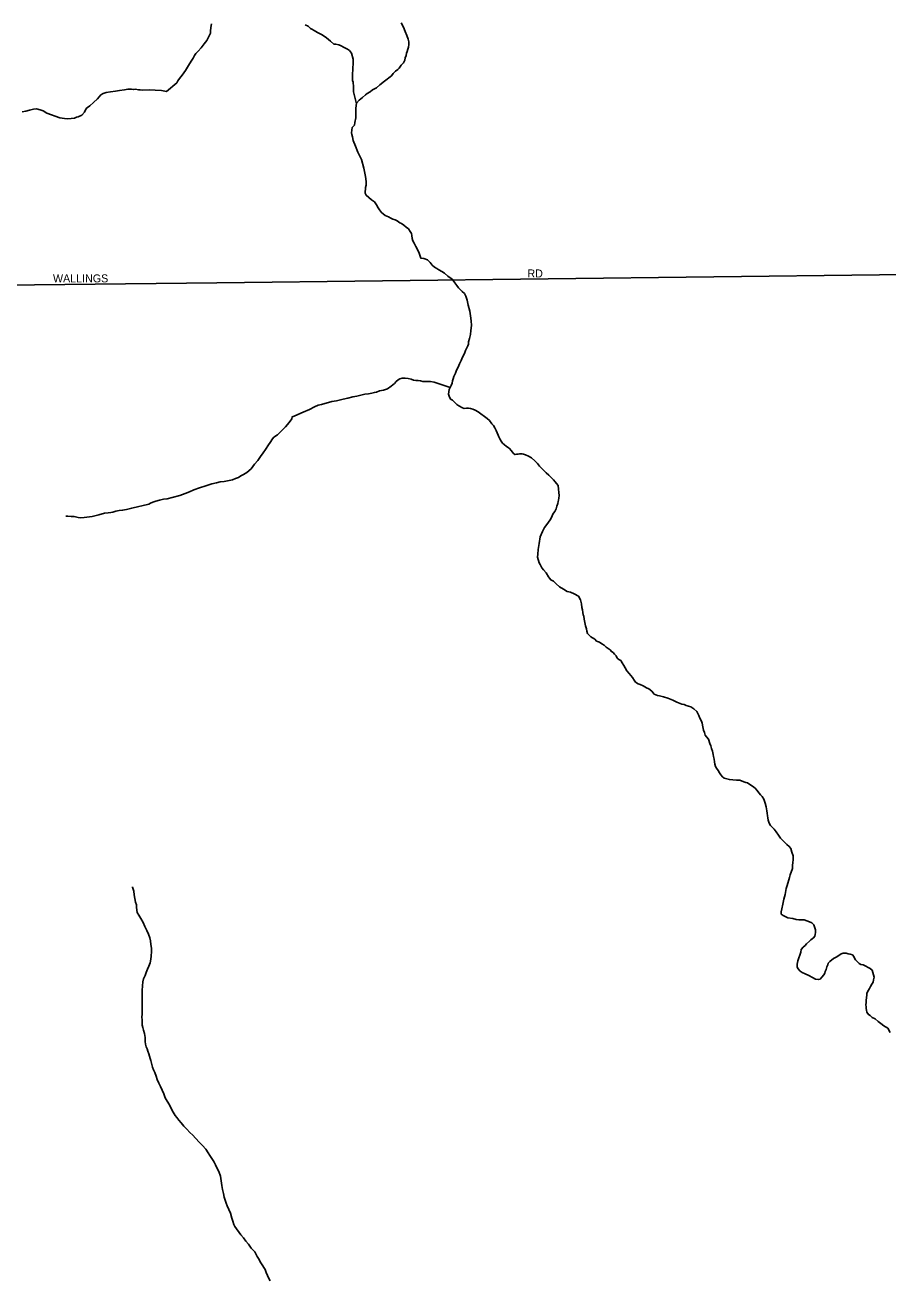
# Model space of a CAD drawing. Extents: x 2010165 to 2382125, y 1060529 to 1407316.
# Drawn here: x 2195389 to 2200783, y 1213335 to 1221171 of the extents above; entities that cross this region are included whole.
import ezdxf

# ---------------------------------------------------------------- set-up
doc = ezdxf.new("R2010")
doc.units = 0
for name, color, linetype in [('GM_X_City_Street', 7, 'Continuous'), ('GM_X_City_Street_Text', 7, 'Continuous'), ('GM_X_Minor_River', 7, 'Continuous')]:
    doc.layers.add(name, color=color, linetype=linetype)

msp = doc.modelspace()

# ---------------------------------------------------------------- linework, layer by layer
at = {"layer": 'GM_X_City_Street'}
msp.add_lwpolyline([(2192510.8, 1219757), (2192576.8, 1219745.7), (2193527, 1219550.4), (2193671.5, 1219523.6), (2193814.9, 1219522.4), (2194283, 1219529.6), (2194875.1, 1219541.3), (2196587.7, 1219561), (2201766.1, 1219622.1), (2201818.9, 1219622.6)], dxfattribs=at)
at = {"layer": 'GM_X_Minor_River'}
for points in [[(2196553.9, 1221178), (2196550.5, 1221155.8), (2196549.1, 1221133.7), (2196547.5, 1221119.6), (2196541.8, 1221107.4), (2196536.1, 1221095.2), (2196524.6, 1221074.8), (2196509.1, 1221054.3), (2196489.7, 1221029.7), (2196470.3, 1221007.1), (2196456.6, 1220992.7), (2196449, 1220980.4), (2196439.4, 1220964.1), (2196427.8, 1220945.8), (2196410.5, 1220919.2), (2196391.3, 1220886.6), (2196372, 1220857.9), (2196354.6, 1220837.4), (2196344.9, 1220823.1), (2196337.2, 1220810.8), (2196272.5, 1220756.9), (2196242.3, 1220762.2), (2196202.1, 1220765.1), (2196164, 1220766.1), (2196125.9, 1220765.1), (2196107.8, 1220766.7), (2196097.8, 1220766.4), (2196079.6, 1220769.9), (2196067.7, 1220767.6), (2196053.5, 1220771.3), (2196031.5, 1220770.7), (2196009.6, 1220766.1), (2195979.6, 1220761.3), (2195953.6, 1220758.6), (2195923.7, 1220753.8), (2195895.7, 1220749.1), (2195877.9, 1220742.6), (2195862, 1220734.1), (2195842.7, 1220709.5)], [(2197460.7, 1220678.2), (2197441.7, 1220753.5), (2197442.8, 1220785.7), (2197440, 1220813.7), (2197435.8, 1220823.7), (2197434.8, 1220857.8), (2197437.7, 1220900), (2197440.9, 1220932.2), (2197440.2, 1220958.3), (2197429.1, 1220996.2), (2197416.6, 1221011.9), (2197404.4, 1221019.6), (2197392.2, 1221027.3), (2197380, 1221033), (2197365.7, 1221040.7), (2197349.5, 1221048.3), (2197331.3, 1221051.8), (2197319.3, 1221051.5), (2197298.7, 1221071.1), (2197274.2, 1221090.5), (2197245.6, 1221109.8), (2197217.1, 1221125.1), (2197196.7, 1221136.6), (2197182.4, 1221146.3), (2197172.3, 1221150.1), (2197157.9, 1221163.7), (2197139.6, 1221173.3)], [(2197822.1, 1219807.8), (2197813.6, 1219823.6), (2197809.3, 1219837.5), (2197806.8, 1219855.5), (2197804.4, 1219869.5), (2197796, 1219881.3), (2197785.6, 1219897.1), (2197771.2, 1219908.8), (2197756.9, 1219920.5), (2197742.6, 1219930.1), (2197732.4, 1219935.9), (2197714, 1219947.5), (2197701.9, 1219953.2), (2197687.7, 1219958.8), (2197675.5, 1219964.5), (2197661.2, 1219972.2), (2197640.9, 1219981.7), (2197626.6, 1219991.4), (2197616.4, 1219999.1), (2197603.9, 1220016.9), (2197595.6, 1220028.7), (2197585, 1220048.5), (2197572.5, 1220066.2), (2197554.1, 1220079.8), (2197521.2, 1220107.1), (2197514.9, 1220120.9), (2197517.9, 1220155.2), (2197521.5, 1220171.3), (2197520.9, 1220193.4), (2197516.1, 1220225.4), (2197506.6, 1220277.3), (2197491.1, 1220331.2), (2197469.9, 1220376.8), (2197454.8, 1220414.5), (2197439.8, 1220450.3), (2197435.2, 1220472.3), (2197430.8, 1220488.2), (2197428.5, 1220498.2), (2197433.6, 1220530.4), (2197447.3, 1220544.9), (2197450.8, 1220563), (2197456.1, 1220591.3), (2197457.2, 1220621.4), (2197456.8, 1220639.5), (2197456.4, 1220651.5), (2197461.6, 1220683.8), (2197477.1, 1220702.3), (2197486.9, 1220710.6), (2197498.7, 1220718.9), (2197516.3, 1220735.4), (2197528.1, 1220743.8), (2197545.9, 1220754.3), (2197561.6, 1220766.7), (2197585.3, 1220779.4), (2197606.9, 1220798), (2197636.4, 1220820.9), (2197679.6, 1220854.2), (2197689.2, 1220868.5), (2197704.9, 1220882.9), (2197718.6, 1220893.3), (2197728.4, 1220901.6), (2197740, 1220920), (2197753.6, 1220934.4), (2197763.1, 1220952.7), (2197764.8, 1220966.8), (2197770.4, 1220981), (2197774, 1220995.2), (2197777.8, 1221005.3), (2197781.4, 1221019.5), (2197785, 1221033.6), (2197788.6, 1221049.8), (2197788.2, 1221065.8), (2197783.7, 1221083.8), (2197775.1, 1221105.7), (2197764.3, 1221131.5), (2197753.6, 1221157.3), (2197740.8, 1221185.1)], [(2195842.7, 1220709.5), (2195817.2, 1220686.7), (2195793.7, 1220666), (2195779.9, 1220655.6), (2195770.1, 1220649.3), (2195760.7, 1220627), (2195743.1, 1220608.5), (2195721.3, 1220597.9), (2195711.4, 1220595.6), (2195697.5, 1220589.2), (2195677.5, 1220586.7), (2195655.5, 1220586.1), (2195635.4, 1220587.6), (2195607.2, 1220590.9), (2195524.2, 1220620.8), (2195501.8, 1220634.3), (2195483.5, 1220641.8), (2195461.3, 1220647.2), (2195441.3, 1220644.7), (2195417.4, 1220640.1), (2195393.5, 1220633.4), (2195371.6, 1220628.8)], [(2198632.4, 1218387.3), (2198618, 1218401), (2198603.6, 1218414.7), (2198591.1, 1218430.4), (2198574.6, 1218448.1), (2198554.1, 1218465.6), (2198535.7, 1218477.2), (2198517.5, 1218484.7), (2198505.3, 1218490.4), (2198495.2, 1218492.2), (2198481.2, 1218491.8), (2198471.2, 1218489.5), (2198461.2, 1218489.3), (2198451.2, 1218487), (2198441, 1218496.8), (2198430.6, 1218510.5), (2198414.1, 1218526.2), (2198397.7, 1218537.8), (2198383.4, 1218549.5), (2198373.1, 1218559.2), (2198364.8, 1218571.1), (2198356.4, 1218584.9), (2198350, 1218596.8), (2198345.7, 1218608.7), (2198339.3, 1218622.6), (2198332.9, 1218636.5), (2198326.4, 1218654.4), (2198318, 1218668.2), (2198307.7, 1218680), (2198291.1, 1218699.6), (2198276.7, 1218713.3), (2198260.4, 1218724.9), (2198237.8, 1218742.4), (2198221.5, 1218754), (2198203.2, 1218763.6), (2198186.9, 1218771.2), (2198172.8, 1218774.8), (2198160.7, 1218776.5), (2198148.7, 1218776.2), (2198134.7, 1218775.8), (2198122.5, 1218779.5), (2198100.2, 1218791), (2198087.9, 1218800.7), (2198075.5, 1218812.4), (2198061.1, 1218826.1), (2198048.9, 1218833.8), (2198040.4, 1218851.7), (2198036, 1218863.6), (2198039.2, 1218893.8), (2198052.6, 1218918.3), (2198058.2, 1218932.5), (2198061.8, 1218948.6), (2198065.5, 1218960.8), (2198069.1, 1218974.9), (2198078.6, 1218995.2), (2198084.3, 1219007.4), (2198088, 1219019.6), (2198095.6, 1219033.8), (2198105.1, 1219054.2), (2198114.6, 1219074.5), (2198124, 1219094.8), (2198131.6, 1219111.1), (2198137.3, 1219125.3), (2198143, 1219137.5), (2198150.5, 1219153.8), (2198156.2, 1219165.9), (2198160, 1219176.1), (2198161.5, 1219192.2), (2198167, 1219212.4), (2198172.4, 1219236.6), (2198175.7, 1219262.8), (2198178.9, 1219293), (2198178.1, 1219323.1), (2198173.2, 1219353.1), (2198168.4, 1219383.1), (2198159.4, 1219421), (2198152.5, 1219451), (2198143.8, 1219476.9), (2198135.4, 1219492.7), (2198121, 1219506.4), (2198108.6, 1219518.1), (2198098.3, 1219529.9), (2198087.9, 1219543.7), (2198075.4, 1219559.4), (2198058.7, 1219583.1), (2198032.2, 1219602.4), (2198011.6, 1219620), (2197993.3, 1219631.5), (2197975, 1219641.1), (2197962.7, 1219648.8), (2197948.4, 1219658.5), (2197934.1, 1219670.1), (2197921.6, 1219687.9), (2197905.1, 1219703.5), (2197880.8, 1219712.9), (2197862.7, 1219714.4), (2197858.4, 1219726.4), (2197851.8, 1219746.3), (2197841.2, 1219768.1), (2197830.6, 1219787.9), (2197822.1, 1219807.8)], [(2198046.5, 1218907.1), (2197945.8, 1218939.6), (2197923.6, 1218943), (2197905.5, 1218944.5), (2197889.5, 1218944.1), (2197875.5, 1218943.7), (2197861.3, 1218947.4), (2197847.2, 1218949), (2197831.2, 1218950.6), (2197817.1, 1218952.2), (2197802.9, 1218957.9), (2197784.7, 1218961.4), (2197764.6, 1218964.9), (2197746.6, 1218964.4), (2197732.6, 1218960.1), (2197720.8, 1218953.7), (2197709, 1218943.4), (2197697.3, 1218931), (2197677.7, 1218914.4), (2197654.1, 1218897.8), (2197630.3, 1218889.1), (2197604.3, 1218884.4), (2197586.5, 1218877.9), (2197572.5, 1218875.5), (2197556.6, 1218871.1), (2197536.6, 1218866.6), (2197512.7, 1218863.9), (2197486.8, 1218857.2), (2197462.8, 1218852.6), (2197436.9, 1218847.9), (2197407, 1218839.1), (2197377.2, 1218832.2), (2197335.3, 1218823.1), (2197307.3, 1218818.4), (2197241.6, 1218800.6), (2197221.7, 1218796), (2197197.9, 1218785.4), (2197166.3, 1218768.5), (2197126.7, 1218751.4), (2197093, 1218736.4), (2197071.2, 1218727.8), (2197059.2, 1218723.5), (2197055.6, 1218709.3), (2197040.2, 1218686.8), (2197016.8, 1218660.1), (2196991.4, 1218635.4), (2196966, 1218610.6), (2196944.4, 1218596), (2196934.6, 1218585.7), (2196921.2, 1218563.2), (2196911.6, 1218546.9), (2196892.3, 1218518.3), (2196876.8, 1218497.8), (2196861.4, 1218475.3), (2196844, 1218450.8), (2196822.6, 1218426.1), (2196801.3, 1218397.4), (2196775.9, 1218374.7), (2196754.2, 1218362.1), (2196738.3, 1218353.6), (2196722.6, 1218343.2), (2196704.7, 1218336.7), (2196684.8, 1218330.1), (2196654.9, 1218323.3), (2196633, 1218318.7), (2196609, 1218316.1), (2196585.1, 1218311.4), (2196557.2, 1218304.7), (2196519.4, 1218291.6), (2196479.7, 1218278.6), (2196443.9, 1218265.6), (2196416.2, 1218254.8), (2196390.4, 1218244.1), (2196356.6, 1218231.1), (2196308.9, 1218217.8), (2196277, 1218211), (2196255, 1218208.4), (2196229.1, 1218201.7), (2196207.2, 1218195.1), (2196187.3, 1218188.6), (2196173.4, 1218184.2), (2196163.6, 1218177.9), (2196119.8, 1218166.7), (2196099.8, 1218162.2), (2196056, 1218153), (2196022.1, 1218144.1), (2195998.2, 1218139.4), (2195976.2, 1218136.8), (2195956.3, 1218132.3), (2195938.3, 1218127.8), (2195924.4, 1218125.4), (2195908.4, 1218123), (2195886.4, 1218120.4), (2195850.6, 1218109.4), (2195808.7, 1218100.3), (2195758.8, 1218092.9), (2195736.8, 1218092.4), (2195720.7, 1218093.9), (2195696.5, 1218099.3)], [(2199508.1, 1216924.5), (2199493.9, 1216928.1), (2199483.8, 1216931.9), (2199463.5, 1216939.4), (2199437.1, 1216952.7), (2199406.7, 1216964), (2199380.4, 1216973.3), (2199354.2, 1216978.6), (2199342.1, 1216980.3), (2199321.8, 1216989.8), (2199307.3, 1217007.5), (2199288.8, 1217023.1), (2199272.6, 1217028.7), (2199252.2, 1217042.2), (2199234, 1217049.8), (2199221.8, 1217053.5), (2199205.5, 1217065.1), (2199197.1, 1217076.9), (2199186.6, 1217094.7), (2199165.9, 1217118.3), (2199151.4, 1217136), (2199140.9, 1217153.8), (2199132.5, 1217169.6), (2199122, 1217185.4), (2199113.6, 1217199.2), (2199101.4, 1217206.9), (2199091.1, 1217214.7), (2199084.8, 1217228.6), (2199072.4, 1217240.3), (2199064.1, 1217250.1), (2199053.9, 1217255.9), (2199045.7, 1217265.7), (2199033.4, 1217275.4), (2199021.1, 1217283.1), (2199008.8, 1217294.9), (2198994.5, 1217304.5), (2198980.2, 1217314.2), (2198961.9, 1217321.7), (2198949.6, 1217333.5), (2198925.1, 1217348.9), (2198904.5, 1217368.4), (2198900.1, 1217382.4), (2198897.7, 1217398.4), (2198893.2, 1217416.3), (2198888.6, 1217438.3), (2198884.1, 1217458.2), (2198881.6, 1217476.2), (2198877.3, 1217486.2), (2198874.9, 1217500.2), (2198872.5, 1217516.2), (2198870, 1217532.2), (2198867.4, 1217554.2), (2198860.7, 1217580.1), (2198848.1, 1217601.9), (2198821.6, 1217617.2), (2198799.3, 1217626.7), (2198777.1, 1217632.1), (2198754.7, 1217645.6), (2198730.2, 1217661), (2198709.7, 1217678.6), (2198691.2, 1217696.1), (2198674.9, 1217703.7), (2198666.6, 1217713.6), (2198660.3, 1217723.4), (2198645.7, 1217747.1), (2198629.1, 1217766.8), (2198618.7, 1217778.6), (2198614.5, 1217788.5), (2198608.1, 1217800.4), (2198601.8, 1217810.2), (2198592.9, 1217846.1), (2198594.4, 1217864.3), (2198595.6, 1217894.4), (2198602.6, 1217930.8), (2198609.5, 1217973.1), (2198622.6, 1218005.6), (2198636, 1218032), (2198649.5, 1218050.4), (2198661.2, 1218064.8), (2198670.8, 1218079.1), (2198682.3, 1218097.5), (2198686, 1218109.6), (2198691.8, 1218119.8), (2198699.5, 1218132.1), (2198709, 1218148.4), (2198712.6, 1218164.6), (2198718.2, 1218180.8), (2198721.9, 1218192.9), (2198723.6, 1218203), (2198725.3, 1218215.1), (2198726.9, 1218231.2), (2198726.4, 1218249.2), (2198723.8, 1218271.3), (2198721.2, 1218293.3), (2198710.8, 1218307.1), (2198702.5, 1218316.9), (2198692.1, 1218328.7), (2198679.7, 1218342.4), (2198663.3, 1218358), (2198646.8, 1218373.7), (2198632.4, 1218387.3)], [(2195696.5, 1218099.3), (2195676.4, 1218100.8), (2195656.3, 1218102.3), (2195643.3, 1218102)], [(2200330.5, 1215500.4), (2200330.1, 1215516.4), (2200325.7, 1215530.4), (2200319.2, 1215548.3), (2200306.9, 1215560), (2200292.6, 1215567.6), (2200276.4, 1215573.2), (2200258.2, 1215578.8), (2200240.1, 1215580.3), (2200226.1, 1215580), (2200210, 1215581.6), (2200187.8, 1215587), (2200157.6, 1215592.2), (2200139.3, 1215599.8), (2200127.1, 1215605.5), (2200114.9, 1215615.2), (2200114.5, 1215629.2), (2200120, 1215647.4), (2200125.2, 1215677.7), (2200132.4, 1215708), (2200139.6, 1215738.3), (2200146.7, 1215774.6), (2200152.1, 1215794.9), (2200157.8, 1215809.1), (2200163.2, 1215829.3), (2200166.9, 1215843.4), (2200172.4, 1215859.6), (2200185.4, 1215900.1), (2200186.9, 1215918.3), (2200188.4, 1215938.4), (2200189.9, 1215954.5), (2200189.3, 1215978.6), (2200182.6, 1216002.5), (2200176, 1216024.4), (2200165.6, 1216038.2), (2200151.3, 1216049.8), (2200134.7, 1216067.5), (2200122.4, 1216079.2), (2200112.1, 1216089), (2200099.5, 1216108.7), (2200085, 1216128.4), (2200070.5, 1216146.1), (2200056.1, 1216159.8), (2200047.8, 1216169.6), (2200041.5, 1216179.5), (2200037.2, 1216189.4), (2200034.9, 1216201.4), (2200032.4, 1216217.4), (2200030.1, 1216229.4), (2200027.7, 1216245.4), (2200025.2, 1216261.4), (2200020.6, 1216285.3), (2200015.9, 1216309.3), (2200007.3, 1216333.2), (2199996.8, 1216351), (2199986.5, 1216360.8), (2199978.2, 1216370.6), (2199963.6, 1216390.3), (2199953.3, 1216402.1), (2199936.9, 1216413.7), (2199924.7, 1216421.4), (2199904.3, 1216434.9), (2199894.1, 1216438.6), (2199882, 1216442.3), (2199857.7, 1216451.8), (2199835.6, 1216453.2), (2199813.5, 1216454.6), (2199791.4, 1216456), (2199759.1, 1216465.2), (2199748.8, 1216473), (2199738.5, 1216484.8), (2199730.1, 1216498.6), (2199721.7, 1216512.4), (2199711.3, 1216526.2), (2199705, 1216538.1), (2199700.6, 1216552), (2199698.2, 1216566), (2199695.7, 1216584), (2199693.3, 1216600), (2199690.9, 1216612), (2199688.7, 1216622), (2199686.3, 1216634), (2199679.9, 1216649.9), (2199675.4, 1216665.8), (2199669, 1216681.7), (2199660.3, 1216707.6), (2199647.8, 1216723.3), (2199639.5, 1216733.1), (2199635.1, 1216749.1), (2199630.7, 1216765), (2199626.1, 1216785), (2199621.5, 1216809), (2199617.1, 1216820.9), (2199606.6, 1216840.7), (2199600.1, 1216856.6), (2199587.4, 1216880.4), (2199568.9, 1216897.9), (2199550.6, 1216909.5), (2199536.4, 1216915.2), (2199522.2, 1216918.8), (2199508.1, 1216924.5)], [(2196687.5, 1213696), (2196681, 1213715.9), (2196672.2, 1213745.8), (2196663.5, 1213769.7), (2196652.9, 1213791.5), (2196646.4, 1213809.4), (2196639.9, 1213827.3), (2196633.4, 1213845.2), (2196628.7, 1213869.2), (2196622.1, 1213893.1), (2196619.4, 1213919.1), (2196614.5, 1213949.1), (2196609.8, 1213977.1), (2196601, 1214007), (2196588.3, 1214028.7), (2196579.8, 1214048.6), (2196571.3, 1214064.4), (2196565, 1214076.3), (2196552.5, 1214094.1), (2196544.1, 1214105.9), (2196533.6, 1214123.7), (2196519, 1214145.4), (2196498.3, 1214168.9), (2196479.7, 1214188.5), (2196455, 1214214), (2196438.4, 1214233.6), (2196417.9, 1214251.1), (2196399.3, 1214270.7), (2196380.7, 1214290.3), (2196364.2, 1214310), (2196349.7, 1214327.6), (2196337.2, 1214343.4), (2196326.8, 1214357.2), (2196314.2, 1214376.9), (2196303.7, 1214396.7), (2196290.9, 1214422.5), (2196276.3, 1214446.2), (2196265.7, 1214468), (2196257, 1214491.9), (2196246.3, 1214515.7), (2196235.7, 1214537.5), (2196225.1, 1214559.3), (2196214.5, 1214581.1), (2196207.9, 1214603), (2196199.3, 1214624.9), (2196190.8, 1214642.7), (2196186.3, 1214658.7), (2196175.2, 1214700.5), (2196170.8, 1214712.5), (2196166.4, 1214726.4), (2196162, 1214742.3), (2196155.6, 1214758.2), (2196151.2, 1214772.2), (2196146.8, 1214786.1), (2196142.3, 1214802.1), (2196139.9, 1214818.1), (2196139.2, 1214844.1), (2196134.5, 1214868.1), (2196129.9, 1214890.1), (2196125.5, 1214906), (2196121.1, 1214922), (2196120.6, 1214938), (2196120.2, 1214954.1), (2196119.7, 1214972.1), (2196121.2, 1214990.3), (2196120.4, 1215020.3), (2196121.5, 1215054.5), (2196120.5, 1215090.6), (2196121.3, 1215136.8), (2196122.5, 1215167), (2196125.8, 1215191.2), (2196129.3, 1215211.3), (2196138.8, 1215231.7), (2196146.3, 1215249.9), (2196153.8, 1215270.2), (2196163.3, 1215290.5), (2196170.7, 1215310.8), (2196176.1, 1215333), (2196177.6, 1215353.1), (2196178.8, 1215381.3), (2196178.3, 1215401.3), (2196175.7, 1215425.4), (2196173.1, 1215447.4), (2196168.5, 1215467.4), (2196159.9, 1215489.2), (2196149.2, 1215513), (2196138.6, 1215536.8), (2196127.8, 1215562.7), (2196113.1, 1215588.4), (2196100.5, 1215608.1), (2196090, 1215625.9), (2196085.2, 1215655.9), (2196084.7, 1215674), (2196080.3, 1215689.9), (2196075.7, 1215711.9), (2196071, 1215735.9), (2196068.4, 1215757.9), (2196059.7, 1215783.8), (2196059.7, 1215783.8), (2196059.7, 1215785.8)], [(2200796.5, 1214876.1), (2200781.8, 1214901.8), (2200757.3, 1214917.3), (2200738.9, 1214930.8), (2200722.5, 1214944.4), (2200702, 1214960), (2200683.7, 1214969.5), (2200671.4, 1214981.3), (2200661.2, 1214987), (2200650.7, 1215002.8), (2200648.4, 1215014.8), (2200646.1, 1215024.8), (2200645.9, 1215034.8), (2200645.5, 1215048.8), (2200647.1, 1215062.9), (2200646.8, 1215075), (2200648.3, 1215093.1), (2200649.9, 1215109.2), (2200651.6, 1215119.3), (2200655.3, 1215129.4), (2200661.1, 1215139.6), (2200666.8, 1215149.8), (2200674.5, 1215162), (2200682.1, 1215178.3), (2200689.8, 1215190.6), (2200693.4, 1215204.7), (2200697, 1215220.9), (2200683.8, 1215264.7), (2200671.5, 1215274.4), (2200659.2, 1215282.1), (2200645, 1215289.8), (2200626.8, 1215297.3), (2200612.6, 1215301), (2200602.4, 1215306.7), (2200588, 1215320.4), (2200579.7, 1215330.2), (2200573.5, 1215340.1), (2200569.2, 1215350), (2200560.9, 1215359.9), (2200546.7, 1215365.5), (2200534.6, 1215367.2), (2200522.5, 1215370.9), (2200512.5, 1215370.6), (2200502.5, 1215370.4), (2200490.5, 1215366), (2200463, 1215347.2), (2200443.2, 1215336.7), (2200419.7, 1215318), (2200409.9, 1215307.7), (2200406.2, 1215297.6), (2200400.5, 1215285.4), (2200396.9, 1215269.2), (2200391.2, 1215257), (2200387.5, 1215246.9), (2200381.8, 1215234.7), (2200370.2, 1215220.3), (2200358.5, 1215208), (2200348.5, 1215205.7), (2200330.3, 1215209.2), (2200312, 1215218.8), (2200287.6, 1215232.2), (2200265.3, 1215241.7), (2200247, 1215251.2), (2200234.8, 1215258.9), (2200220.3, 1215274.6), (2200216, 1215286.6), (2200215.5, 1215302.6), (2200219, 1215322.8), (2200237.6, 1215377.5), (2200241.2, 1215393.6), (2200252.8, 1215408), (2200264.5, 1215418.3), (2200274.3, 1215428.6), (2200291.9, 1215445.1), (2200301.7, 1215453.4), (2200317.4, 1215467.9), (2200325.1, 1215478.1), (2200328.8, 1215488.3), (2200330.5, 1215500.4)], [(2196920.2, 1213322.7), (2196911.8, 1213338.5), (2196905.3, 1213356.4), (2196896.7, 1213376.3), (2196890.2, 1213394.2), (2196881.9, 1213406), (2196875.5, 1213417.9), (2196867.2, 1213429.7), (2196858.8, 1213441.5), (2196852.4, 1213457.4), (2196839.9, 1213475.2), (2196825, 1213504.9), (2196802.4, 1213528.4), (2196785.7, 1213552.1), (2196769.1, 1213571.7), (2196754.5, 1213591.4), (2196738, 1213611), (2196700.5, 1213662.2), (2196694.1, 1213676.1), (2196687.5, 1213696)]]:
    msp.add_lwpolyline(points, dxfattribs=at)

# ---------------------------------------------------------------- texts
at = {"layer": 'GM_X_City_Street_Text'}
for s, p in [('RD', (2198529, 1219593.8)), ('WALLINGS', (2195563.4, 1219563))]:
    msp.add_text(s, height=50, rotation=0.00001, dxfattribs=at).set_placement(p)

doc.saveas('drawing.dxf')
